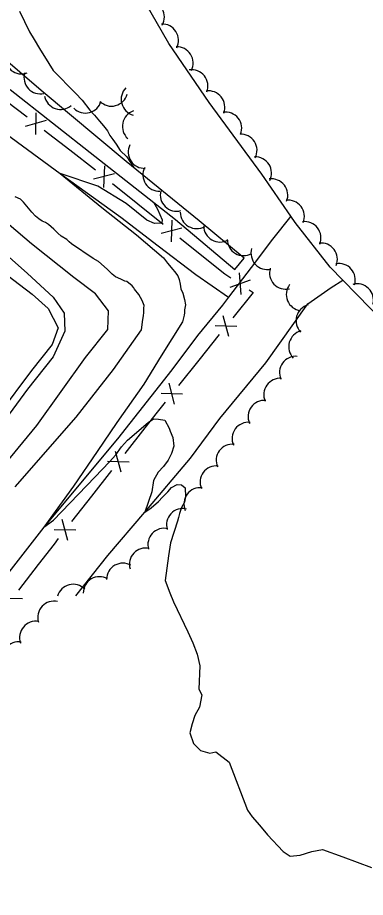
# Model space of a CAD drawing. Extents: x 642515 to 647219, y 6080136 to 6084356.
# Drawn here: x 643063.2 to 643127.5, y 6082446.4 to 6082608.8 of the extents above; entities that cross this region are included whole.
import ezdxf

# ---------------------------------------------------------------- set-up
doc = ezdxf.new("R2010")
doc.units = 0
for name, color, linetype in [('Level 1', 7, 'Continuous'), ('Level 19', 7, 'Continuous'), ('Level 2', 7, 'Continuous'), ('Level 33', 7, 'Continuous'), ('Level 37', 7, 'Continuous'), ('Level 4', 7, 'Continuous'), ('Level 44', 7, 'Continuous')]:
    doc.layers.add(name, color=color, linetype=linetype)

msp = doc.modelspace()

# ---------------------------------------------------------------- linework, layer by layer
at = {"layer": 'Level 1'}
for points in [[(643063.57, 6082609.94), (643065.38, 6082606.15), (643066.27, 6082604.74), (643067.24, 6082603.09), (643068.97, 6082600.31), (643069.77, 6082598.98), (643073.88, 6082594.82), (643075.16, 6082593.51), (643076.55, 6082591.72), (643077.41, 6082590.79), (643078.32, 6082589.67), (643079.1, 6082588.82), (643079.79, 6082587.88), (643080.24, 6082587.01), (643080.81, 6082586.27), (643081.42, 6082585.42), (643082.13, 6082584.24), (643083.37, 6082583.05), (643084.6, 6082581.14)], [(643088.31, 6082574.7), (643089.05, 6082573.4), (643089.92, 6082571.46), (643089.87, 6082570.81), (643088.53, 6082570.79), (643087.07, 6082571.4), (643083.26, 6082574.44), (643078.06, 6082577.65), (643071.04, 6082580.02), (643078.75, 6082573.7)], [(643078.75, 6082573.7), (643085.18, 6082568.69), (643090.19, 6082564.42), (643090.93, 6082563.45), (643091.88, 6082562.28), (643092.23, 6082561.9), (643092.84, 6082561.12), (643093.07, 6082560.44), (643093.24, 6082559.6), (643093.36, 6082558.72), (643093.77, 6082557.89), (643094.03, 6082556.74), (643094.24, 6082555.78), (643094.08, 6082554.84), (643094.03, 6082554.27), (643093.97, 6082553.87), (643093.7, 6082552.64), (643089.74, 6082546.35), (643086.54, 6082541.14), (643081.53, 6082534.03), (643077.89, 6082528.68), (643073.53, 6082522.29), (643068.04, 6082514.73), (643069.85, 6082516.03), (643077.46, 6082523.96), (643080.21, 6082526.8), (643081.37, 6082528.07), (643082.39, 6082529.53), (643083.51, 6082530.76), (643087.33, 6082534.02), (643088.35, 6082534.71), (643089.25, 6082534.68), (643090.4, 6082534.49), (643091.2, 6082533), (643091.39, 6082532.44), (643091.9, 6082531.3), (643092.06, 6082529.69), (643091.68, 6082528.34), (643091.01, 6082527.1), (643090.17, 6082525.93), (643089.21, 6082524.87), (643088.3, 6082523.37), (643088, 6082521.26), (643086.7, 6082517.51), (643087.89, 6082518.3), (643089.25, 6082519.46), (643089.98, 6082520.26), (643090.45, 6082520.77), (643090.99, 6082521.28), (643091.64, 6082522.08)], [(643091.64, 6082522.08), (643092.67, 6082522.61), (643093.49, 6082522.57), (643094.17, 6082521.96), (643094.21, 6082520.31), (643094.05, 6082519.37), (643093.49, 6082518.34), (643093.1, 6082517.23), (643092.97, 6082516.5), (643092.76, 6082515.84), (643091.45, 6082511.86), (643091.09, 6082509.42), (643090.5, 6082504.87), (643091.34, 6082502.58), (643091.99, 6082500.92), (643094.7, 6082495.41), (643095.62, 6082493.36), (643096.37, 6082491.3), (643096.88, 6082489.14), (643096.69, 6082484.86), (643097.23, 6082483.76), (643096.85, 6082481.48), (643095.95, 6082479.99), (643095.46, 6082478.43), (643095.05, 6082476.8), (643095.72, 6082474.81), (643097, 6082473.51), (643098.73, 6082473.03), (643099.86, 6082473.25), (643102.31, 6082471.36), (643105.67, 6082462.5), (643106.54, 6082461.25), (643107.92, 6082459.71), (643109.39, 6082457.93), (643112.3, 6082454.85), (643113.56, 6082454.03), (643115.42, 6082454.2), (643117.58, 6082454.88), (643119.59, 6082455.22), (643123.31, 6082453.88), (643128.61, 6082451.89)]]:
    msp.add_lwpolyline(points, dxfattribs=at)
at = {"layer": 'Level 19'}
for points in [[(643061.82, 6082595.52), (643077.46, 6082583.19), (643092.37, 6082571.52), (643103.35, 6082562.29), (643105.07, 6082564.37), (643096.79, 6082571.25), (643083.3, 6082582.19), (643067.57, 6082595.3), (643059.59, 6082602.07)], [(643059.23, 6082524.45), (643066.77, 6082533.48), (643075.75, 6082546.04), (643079.88, 6082551.24), (643080.03, 6082554.63), (643077.6, 6082557.81), (643073.61, 6082560.79), (643065.76, 6082567), (643061.65, 6082570.54)], [(643060.51, 6082565.56), (643065.05, 6082561.56), (643069.77, 6082557.17), (643071.82, 6082554.25), (643071.94, 6082550.92), (643069.79, 6082546.18), (643065.02, 6082540.19), (643060.27, 6082533.71)]]:
    msp.add_lwpolyline(points, dxfattribs=at)
at = {"layer": 'Level 2'}
msp.add_lwpolyline([(643062.77, 6082522.18), (643074.02, 6082535.03), (643080.94, 6082543.8), (643086.09, 6082551.16), (643086.37, 6082553.07), (643086.5, 6082553.72), (643086.51, 6082554.32), (643086.55, 6082555.13), (643086.6, 6082555.62), (643086.23, 6082556.57), (643085.61, 6082557.66), (643084.83, 6082558.67), (643084.7, 6082558.87), (643084.35, 6082559.25), (643083.42, 6082560.09), (643083.01, 6082560.15), (643082.31, 6082560.48), (643081.31, 6082560.92), (643080.71, 6082561.45), (643079.74, 6082562.33), (643078.17, 6082563.74), (643077.2, 6082564.3), (643073.17, 6082567), (643072.71, 6082567.42), (643072.28, 6082567.8), (643071.23, 6082568.43), (643070.64, 6082568.97), (643069.91, 6082569.7), (643068.94, 6082570.58), (643068.35, 6082570.95), (643067.73, 6082571.2), (643067.1, 6082571.61), (643066.5, 6082572.15), (643065.82, 6082572.84), (643065.21, 6082573.62), (643064.3, 6082574.74), (643063.71, 6082575.28), (643062.75, 6082575.67)], dxfattribs=at)
at = {"layer": 'Level 33'}
msp.add_lwpolyline([(643060.15, 6082562.12), (643065.88, 6082557.74), (643068.86, 6082555.07), (643070.7, 6082551.49), (643069.59, 6082548.42), (643065.77, 6082543.64), (643059.72, 6082535.64)], dxfattribs=at)
at = {"layer": 'Level 37'}
for p, q in [((643066.55, 6082591.22), (643066.5, 6082587.22)), ((643068.45, 6082589.76), (643064.6, 6082588.69)), ((643068.11, 6082588), (643072.87, 6082584.34)), ((643072.87, 6082584.34), (643077.62, 6082580.68)), ((643079.25, 6082581.44), (643079.11, 6082577.44)), ((643081.12, 6082579.93), (643077.24, 6082578.94)), ((643080.75, 6082578.18), (643085.42, 6082574.42)), ((643085.42, 6082574.42), (643090.1, 6082570.66)), ((643091.72, 6082571.41), (643091.58, 6082567.41)), ((643093.59, 6082569.9), (643089.71, 6082568.91)), ((643093.21, 6082568.15), (643097.89, 6082564.39)), ((643104.18, 6082561.64), (643104.44, 6082557.65)), ((643106.19, 6082560.33), (643102.43, 6082558.96)), ((643105.99, 6082558.55), (643106.74, 6082558.06)), ((643106.74, 6082558.06), (643102.98, 6082553.38)), ((643102.23, 6082549.89), (643101.23, 6082553.76)), ((643103.73, 6082551.76), (643099.73, 6082551.89)), ((643100.48, 6082550.26), (643096.72, 6082545.58)), ((643096.72, 6082545.58), (643092.97, 6082540.9)), ((643092.21, 6082537.41), (643091.22, 6082541.29)), ((643093.71, 6082539.28), (643089.72, 6082539.42)), ((643086.74, 6082533.08), (643083.04, 6082528.35)), ((643082.33, 6082524.85), (643081.29, 6082528.72)), ((643083.81, 6082526.74), (643079.81, 6082526.83)), ((643080.58, 6082525.2), (643076.88, 6082520.48)), ((643076.88, 6082520.48), (643073.18, 6082515.76)), ((643072.47, 6082512.26), (643071.43, 6082516.12)), ((643073.95, 6082514.15), (643069.95, 6082514.23)), ((643067.03, 6082507.87), (643063.35, 6082503.13)), ((643064.13, 6082501.52), (643060.13, 6082501.59))]:
    msp.add_line(p, q, dxfattribs=at)
for points in [[(643060.2, 6082594.12), (643061.13, 6082593.38), (643064.94, 6082590.44)], [(643097.89, 6082564.39), (643101.51, 6082561.48), (643102.64, 6082560.74)], [(643090.46, 6082537.78), (643089, 6082535.96), (643086.74, 6082533.08)], [(643070.71, 6082512.61), (643069.94, 6082511.62), (643067.03, 6082507.87)]]:
    msp.add_lwpolyline(points, dxfattribs=at)
at = {"layer": 'Level 4'}
for points in [[(643230.76, 6082538.59), (643219.49, 6082538.52), (643207.37, 6082536.12), (643202.39, 6082531.64), (643189.08, 6082530), (643167.97, 6082527.65), (643158.78, 6082531.26), (643145.92, 6082539.09), (643138.04, 6082545.55), (643130.95, 6082552.53), (643123.33, 6082560.3), (643120.97, 6082562.71), (643114.53, 6082570.95), (643113.71, 6082572.15), (643108.38, 6082579.86), (643098.64, 6082593.09), (643091.14, 6082603.98), (643086.7, 6082611.68)], [(642990.47, 6082543.22), (642993.79, 6082546.18), (643002.85, 6082548.5), (643006.18, 6082549.96), (643012.01, 6082556.1), (643026.87, 6082575.02), (643032.49, 6082583.34), (643035.79, 6082589.76), (643038.85, 6082593.17), (643042.89, 6082595.4), (643046.17, 6082596.46), (643051.45, 6082594.03), (643058, 6082589.55), (643071.04, 6082580.02), (643082.29, 6082571.94), (643089.2, 6082566.67), (643096.12, 6082561.39), (643102.21, 6082557.18)], [(643113.71, 6082572.15), (643110.35, 6082567.9), (643106.4, 6082562.65), (643102.21, 6082557.18), (643101.07, 6082555.7), (643096.48, 6082550.09), (643091.7, 6082543.74), (643081.64, 6082531.03), (643068.04, 6082514.73), (643056.8, 6082500.35), (643042.98, 6082482.6), (643027.74, 6082463.11), (643013.51, 6082445.94), (643003, 6082432.38), (642996.89, 6082424.23), (642994.48, 6082423.79), (642991.55, 6082425.18), (642980.46, 6082434.01), (642959.86, 6082449.97), (642950.95, 6082457.15), (642947.85, 6082460.08)], [(643073.98, 6082502.03), (643079.87, 6082509.5), (643086.7, 6082517.51), (643095.16, 6082527.46), (643100.57, 6082534.76), (643109.06, 6082545.08), (643116.87, 6082555.94), (643121.16, 6082558.95), (643123.33, 6082560.3)]]:
    msp.add_lwpolyline(points, dxfattribs=at)
at = {"layer": 'Level 44'}
for centre, start, end in [((643087.34, 6082608.86), 330.4767, 90.4546), ((643089.95, 6082604.59), 332.7824, 92.7604), ((643092.66, 6082600.38), 332.7824, 92.7604), ((643063.92, 6082601.37), 171.0145, 290.9925), ((643095.39, 6082596.16), 338.636, 98.6139), ((643067.38, 6082597.7), 163.2438, 283.2217), ((643085.35, 6082593.69), 135.1224, 255.1004), ((643071.14, 6082594.83), 191.0542, 311.0322), ((643080.56, 6082595.43), 224.8074, 344.7854), ((643098.51, 6082592.25), 338.636, 98.6139), ((643075.72, 6082594.15), 224.8074, 344.7854), ((643085.57, 6082588.69), 108.34, 228.3179), ((643101.63, 6082588.34), 338.636, 98.6139), ((643104.46, 6082584.27), 332.6406, 92.6185), ((643086.65, 6082583.95), 152.9552, 272.9332), ((643107.15, 6082580.06), 332.6406, 92.6185), ((643089.37, 6082579.75), 152.9552, 272.9332), ((643110.15, 6082576.02), 337.97, 97.948), ((643092.58, 6082576.04), 165.6704, 285.6483), ((643113.22, 6082572.08), 337.6965, 97.6745), ((643096.28, 6082572.84), 180.0089, 299.9868), ((643100.61, 6082570.34), 180.0089, 299.9868), ((643116.27, 6082568.12), 337.6965, 97.6745), ((643104.95, 6082567.85), 180.0744, 300.0524), ((643119.33, 6082564.16), 337.6965, 97.6745), ((643109.34, 6082565.29), 163.2213, 283.1993), ((643122.63, 6082560.39), 341.4338, 101.4118), ((643112.77, 6082561.65), 163.2213, 283.1993), ((643115.87, 6082557.67), 142.3656, 262.3435), ((643125.99, 6082556.65), 345.6483, 105.6263), ((643117.67, 6082552.84), 104.3071, 224.285), ((643116.32, 6082548.03), 104.3071, 224.285), ((643114.62, 6082543.27), 84.4466, 204.4245), ((643111.71, 6082539.2), 84.4466, 204.4245), ((643108.8, 6082535.13), 84.4466, 204.4245), ((643105.86, 6082531.08), 83.8192, 203.7972), ((643102.91, 6082527.05), 83.8192, 203.7972), ((643099.93, 6082523.03), 83.3731, 203.3511), ((643096.95, 6082519.02), 83.3731, 203.3511), ((643093.72, 6082515.16), 76.7025, 196.6804), ((643090.29, 6082511.52), 76.7025, 196.6804), ((643086.86, 6082507.88), 76.7025, 196.6804), ((643082.66, 6082505.09), 60.0374, 180.0153), ((643078.33, 6082502.58), 60.0374, 180.0153), ((643073.46, 6082501.18), 44.4421, 164.4201), ((643069.92, 6082498.07), 76.8047, 196.7826), ((643066.57, 6082494.38), 80.1417, 200.1196), ((643063.36, 6082490.55), 80.1417, 200.1196)]:
    msp.add_arc(centre, 3, start, end, dxfattribs=at)

doc.saveas('drawing.dxf')
